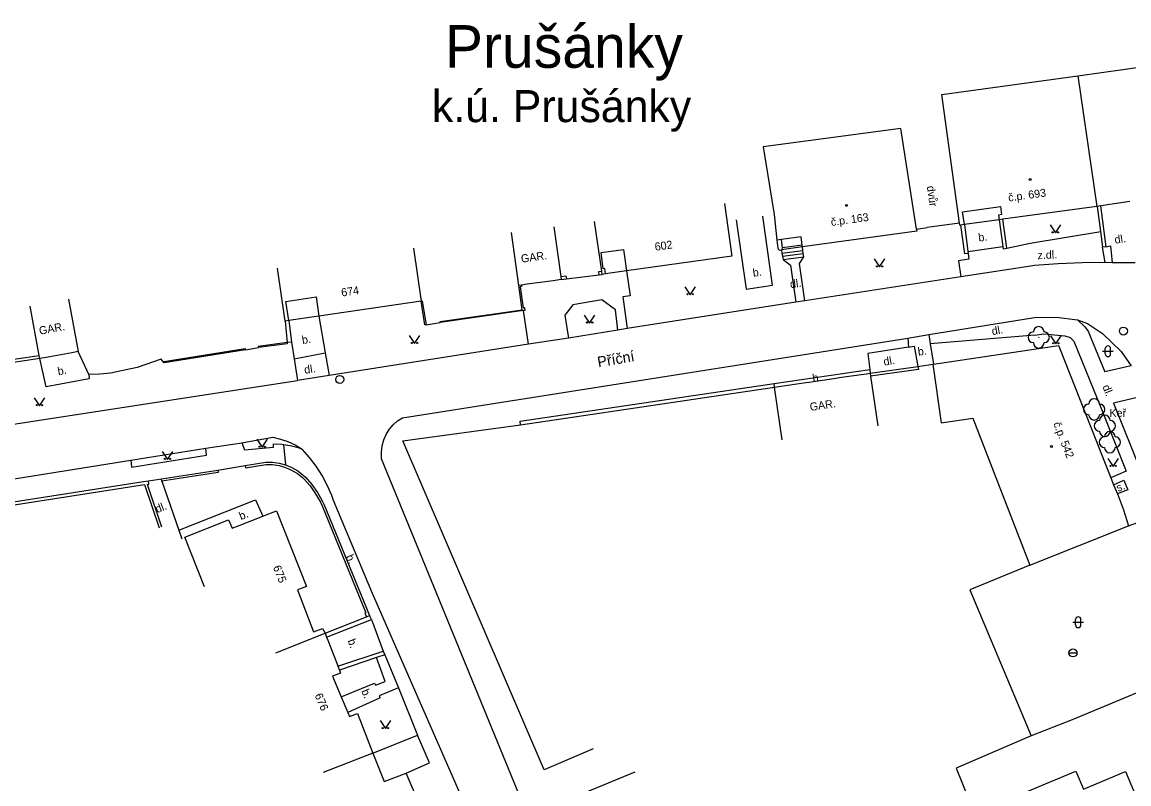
# Model space of a CAD drawing. Extents: x -577457 to -568404, y -1208466 to -1201387.
# Drawn here: x -575197.2 to -575093.5, y -1204478.7 to -1204407.3 of the extents above; entities that cross this region are included whole.
import ezdxf

# ---------------------------------------------------------------- set-up
doc = ezdxf.new("R2010")
doc.units = 0
for name, color, linetype in [('BUDOVY_MĚŘ', 7, 'Continuous'), ('BUDOVY_NEMĚŘ', 7, 'Continuous'), ('MAP_ZN_BP', 7, 'Continuous'), ('NÁZEV_K_Ú', 7, 'Continuous'), ('NÁZVY_SÍDEL_JEDNOTKY', 7, 'Continuous'), ('NÁZVY_ULIC_TOK_SMĚR', 7, 'Continuous'), ('POMOC_POPIS', 7, 'Continuous'), ('ROZHRANÍ_PLOCH', 7, 'Continuous'), ('ZELEŇ', 7, 'Continuous'), ('ZN_BUDOV', 7, 'Continuous'), ('ZN_DOPLŇKOVÉ', 7, 'Continuous'), ('ZN_KULTUR', 7, 'Continuous'), ('Č_POPIS_ORIENT', 7, 'Continuous')]:
    doc.layers.add(name, color=color, linetype=linetype)

msp = doc.modelspace()

# ---------------------------------------------------------------- linework, layer by layer
at = {"layer": 'BUDOVY_MĚŘ'}
for points in [[(-575131.43, -1204424.29), (-575130.74, -1204429.24), (-575140.63, -1204430.62)], [(-575096.2, -1204424.53), (-575096.49, -1204424.57)], [(-575095.95, -1204424.49), (-575096.2, -1204424.53)], [(-575096.55, -1204424.58), (-575105.36, -1204425.78)], [(-575096.49, -1204424.57), (-575096.55, -1204424.58)], [(-575147.43, -1204426.47), (-575146.78, -1204431.13)], [(-575142.94, -1204430.64), (-575143.6, -1204425.99)], [(-575109.29, -1204426.32), (-575109.37, -1204426.33), (-575109.4, -1204426.14)], [(-575108.95, -1204426.27), (-575109.29, -1204426.32)], [(-575105.7, -1204425.83), (-575108.95, -1204426.27)], [(-575105.36, -1204425.78), (-575105.7, -1204425.83)], [(-575150.7, -1204431.97), (-575151.38, -1204427.02)], [(-575124.15, -1204428.19), (-575124.26, -1204427.41), (-575126.09, -1204427.67)], [(-575113.44, -1204426.69), (-575113.41, -1204426.88), (-575124.13, -1204428.36)], [(-575160.58, -1204428.49), (-575159.85, -1204433.44)], [(-575126.09, -1204427.67), (-575126.52, -1204427.73)], [(-575124.13, -1204428.36), (-575124.15, -1204428.19)], [(-575172.59, -1204435.31), (-575173.32, -1204430.37)], [(-575142.9, -1204430.94), (-575142.94, -1204430.64)], [(-575140.63, -1204430.62), (-575142.59, -1204430.9)], [(-575146.74, -1204431.43), (-575147.49, -1204431.53)], [(-575146.78, -1204431.13), (-575146.74, -1204431.43)], [(-575142.59, -1204430.9), (-575142.9, -1204430.94)], [(-575150.45, -1204431.94), (-575150.7, -1204431.97)], [(-575149.93, -1204431.87), (-575150.45, -1204431.94)], [(-575192.9, -1204433.25), (-575191.99, -1204438.17)], [(-575159.85, -1204433.44), (-575169.43, -1204434.85)], [(-575195.64, -1204438.53), (-575196.49, -1204433.91)], [(-575169.43, -1204434.85), (-575172.26, -1204435.26)], [(-575172.26, -1204435.26), (-575172.59, -1204435.31)], [(-575111.86, -1204439.36), (-575100.13, -1204437.62)], [(-575100.13, -1204437.62), (-575100.05, -1204437.81)], [(-575100.05, -1204437.81), (-575095.22, -1204450.01)], [(-575195.59, -1204438.83), (-575195.64, -1204438.53)], [(-575195, -1204438.72), (-575195.59, -1204438.83)], [(-575191.99, -1204438.17), (-575192.58, -1204438.28)], [(-575111.91, -1204439.37), (-575111.86, -1204439.36)], [(-575123.82, -1204441.08), (-575123.5, -1204441.03)], [(-575121, -1204440.67), (-575120.68, -1204440.62)], [(-575118.16, -1204440.26), (-575117.78, -1204440.2)], [(-575117.78, -1204440.2), (-575117.74, -1204440.49)], [(-575117.74, -1204440.49), (-575117.06, -1204445.15)], [(-575126.76, -1204441.5), (-575126.34, -1204441.44)], [(-575126.04, -1204446.45), (-575126.76, -1204441.5)], [(-575174.69, -1204453.6), (-575173.42, -1204453.1), (-575170.61, -1204460.19), (-575171.45, -1204460.52), (-575169.93, -1204464.45), (-575169.1, -1204464.12), (-575168.86, -1204464.58)], [(-575094.06, -1204453.02), (-575093.58, -1204454.52)], [(-575180.15, -1204460.21), (-575182.01, -1204455.57), (-575177.9, -1204453.93), (-575177.57, -1204454.74), (-575176.91, -1204454.48)], [(-575173.48, -1204466.41), (-575168.86, -1204464.58)], [(-575168.86, -1204464.58), (-575168.72, -1204464.94)], [(-575168.72, -1204464.94), (-575168.61, -1204465.22)], [(-575167.51, -1204468.03), (-575167.4, -1204468.31), (-575168.15, -1204468.6), (-575167.34, -1204470.54)], [(-575167.76, -1204467.38), (-575167.65, -1204467.67)], [(-575167.65, -1204467.67), (-575167.51, -1204468.03)], [(-575167.34, -1204470.54), (-575166.73, -1204471.99)], [(-575166.73, -1204471.99), (-575166.57, -1204472.38), (-575165.83, -1204472.09), (-575164.39, -1204475.8)], [(-575164.39, -1204475.8), (-575169.05, -1204477.61)], [(-575139.83, -1204477.6), (-575144.45, -1204479.51), (-575140.12, -1204490.02)]]:
    msp.add_lwpolyline(points, dxfattribs=at)
at = {"layer": 'BUDOVY_NEMĚŘ'}
for points in [[(-575098.32, -1204412.32), (-575085.02, -1204410.46), (-575083.32, -1204422.7)], [(-575109.4, -1204426.14), (-575111.08, -1204414.08), (-575098.32, -1204412.32), (-575096.55, -1204424.58)], [(-575113.44, -1204426.69), (-575114.92, -1204417.26), (-575127.81, -1204418.99), (-575126.79, -1204425.34), (-575126.52, -1204427.73)], [(-575111.91, -1204439.37), (-575111.12, -1204444.85), (-575108.15, -1204444.43), (-575102.81, -1204458.2), (-575093.58, -1204454.52)], [(-575087.98, -1204468.17), (-575098.86, -1204472.68), (-575102.69, -1204474.2), (-575109.74, -1204477.23), (-575108, -1204481.48), (-575098.52, -1204477.5), (-575097.81, -1204479.2), (-575093.85, -1204477.52), (-575092.85, -1204479.89), (-575090.54, -1204478.91), (-575089.01, -1204483), (-575090.52, -1204483.58), (-575089.95, -1204485.11), (-575090.43, -1204485.3), (-575090.41, -1204485.35), (-575082.52, -1204482.15)]]:
    msp.add_lwpolyline(points, dxfattribs=at)
at = {"layer": 'MAP_ZN_BP'}
for centre, radius in [((-575094.06, -1204436.25), 0.375), ((-575094.06, -1204436.25), 0.0005), ((-575167.48, -1204440.79), 0.375), ((-575167.48, -1204440.79), 0.0005)]:
    msp.add_circle(centre, radius, dxfattribs=at)
at = {"layer": 'ROZHRANÍ_PLOCH'}
for points in [[(-575130.33, -1204425.83), (-575129.41, -1204432.32), (-575126.94, -1204431.95), (-575127.85, -1204425.48)], [(-575113.44, -1204426.69), (-575112.43, -1204426.55)], [(-575124.13, -1204428.36), (-575126.1, -1204428.65)], [(-575126.1, -1204428.65), (-575126.05, -1204428.94)], [(-575124.15, -1204428.19), (-575125.99, -1204428.44)], [(-575124.09, -1204428.69), (-575124.13, -1204428.36)], [(-575108.62, -1204428.79), (-575105.35, -1204428.34)], [(-575104.98, -1204428.49), (-575102.8, -1204428.03)], [(-575096.04, -1204428.38), (-575095.78, -1204429.82)], [(-575095.7, -1204428.37), (-575095.27, -1204428.25), (-575095.12, -1204429.85)], [(-575126.05, -1204428.94), (-575124.09, -1204428.69)], [(-575126.05, -1204428.94), (-575126, -1204429.24)], [(-575126, -1204429.24), (-575124.05, -1204428.99)], [(-575126, -1204429.24), (-575125.95, -1204429.54)], [(-575125.95, -1204429.54), (-575124.01, -1204429.29)], [(-575125.95, -1204429.54), (-575125.24, -1204430.08), (-575124.74, -1204433.54)], [(-575123.89, -1204433.41), (-575124.39, -1204429.92), (-575124.01, -1204429.29)], [(-575124.05, -1204428.99), (-575124.09, -1204428.69)], [(-575124.01, -1204429.29), (-575124.05, -1204428.99)], [(-575108.59, -1204428.99), (-575108.54, -1204429.51), (-575109.52, -1204429.66), (-575109.28, -1204431.16)], [(-575140.63, -1204430.62), (-575140.27, -1204432.95), (-575140.96, -1204433.06), (-575140.56, -1204436.02)], [(-575102.54, -1204430.14), (-575109.28, -1204431.16)], [(-575095.12, -1204429.85), (-575095.69, -1204429.84), (-575097.93, -1204429.85), (-575100.16, -1204429.95), (-575102.39, -1204430.12), (-575102.54, -1204430.14)], [(-575092.96, -1204429.85), (-575094.75, -1204429.86), (-575095.12, -1204429.85)], [(-575109.28, -1204431.16), (-575123.89, -1204433.41)], [(-575141.43, -1204436.17), (-575141.65, -1204434.27), (-575142.92, -1204433.32), (-575145.64, -1204433.79), (-575146.4, -1204434.75), (-575146.06, -1204436.93)], [(-575124.74, -1204433.54), (-575140.56, -1204436.02)], [(-575123.89, -1204433.41), (-575124.74, -1204433.54)], [(-575169.43, -1204434.85), (-575168.84, -1204438.3)], [(-575149.79, -1204437.49), (-575150.28, -1204434.34)], [(-575112.28, -1204436.59), (-575102.4, -1204434.99)], [(-575102.4, -1204434.99), (-575100.33, -1204434.94), (-575098.36, -1204435.19)], [(-575098.36, -1204435.19), (-575097.42, -1204435.54), (-575096.02, -1204436.48), (-575094.28, -1204438.18), (-575093.33, -1204439.52), (-575095.79, -1204440.08)], [(-575098.36, -1204435.19), (-575097.67, -1204435.87), (-575097.36, -1204436.27), (-575097.1, -1204436.88), (-575095.79, -1204440.08)], [(-575143.6, -1204496.94), (-575163.56, -1204448.22), (-575163.57, -1204448.12), (-575163.58, -1204447.56), (-575163.51, -1204447), (-575163.36, -1204446.46), (-575163.13, -1204445.95), (-575162.84, -1204445.48), (-575162.47, -1204445.05), (-575162.06, -1204444.68), (-575161.59, -1204444.37), (-575114.26, -1204436.92)], [(-575146.06, -1204436.93), (-575149.79, -1204437.49)], [(-575141.43, -1204436.17), (-575146.06, -1204436.93)], [(-575140.56, -1204436.02), (-575141.43, -1204436.17)], [(-575114.26, -1204436.92), (-575112.28, -1204436.59)], [(-575114.26, -1204436.92), (-575114.18, -1204437.77)], [(-575112.28, -1204436.59), (-575112.15, -1204437.44)], [(-575102.35, -1204436.63), (-575112.15, -1204437.44)], [(-575102.35, -1204436.63), (-575101.5, -1204436.52), (-575099.53, -1204436.69), (-575099.04, -1204436.85), (-575098.69, -1204437.21), (-575096.11, -1204443.57), (-575093.8, -1204449.38), (-575095.22, -1204450.01)], [(-575172.42, -1204437.33), (-575172.41, -1204437.44)], [(-575172, -1204437.29), (-575171.77, -1204438.87)], [(-575149.79, -1204437.49), (-575168.47, -1204440.42)], [(-575114.18, -1204437.77), (-575118.01, -1204438.35), (-575117.82, -1204439.85)], [(-575114.18, -1204437.77), (-575113.66, -1204437.67), (-575113.32, -1204439.56)], [(-575112.15, -1204437.44), (-575111.86, -1204439.36)], [(-575190.99, -1204440.31), (-575190.95, -1204440.74), (-575194.99, -1204441.47), (-575195.59, -1204438.83)], [(-575171.77, -1204438.87), (-575168.84, -1204438.3)], [(-575171.77, -1204438.87), (-575171.45, -1204440.89)], [(-575168.84, -1204438.3), (-575168.47, -1204440.42)], [(-575126.79, -1204441.16), (-575117.82, -1204439.85)], [(-575117.82, -1204439.85), (-575117.78, -1204440.2)], [(-575212.29, -1204447.17), (-575171.45, -1204440.89)], [(-575168.47, -1204440.42), (-575171.45, -1204440.89)], [(-575126.76, -1204441.5), (-575126.79, -1204441.16)], [(-575091.95, -1204442.28), (-575094.97, -1204443.02), (-575092.34, -1204449.59), (-575089.47, -1204448.38)], [(-575176.65, -1204446.73), (-575173.75, -1204446.21), (-575173.03, -1204446.37), (-575172.34, -1204446.6), (-575171.67, -1204446.91), (-575171.01, -1204447.31)], [(-575187.07, -1204448.36), (-575187, -1204449), (-575179.96, -1204447.87), (-575180.03, -1204447.22)], [(-575187.07, -1204448.36), (-575180.03, -1204447.22)], [(-575180.03, -1204447.22), (-575176.65, -1204446.73)], [(-575176.65, -1204446.73), (-575176.4, -1204447.37), (-575173.69, -1204447.12), (-575173.69, -1204446.82), (-575172.91, -1204446.86), (-575172.75, -1204446.89)], [(-575172.75, -1204446.89), (-575172.57, -1204448.8)], [(-575172.75, -1204446.89), (-575172.14, -1204446.98), (-575171.39, -1204447.18), (-575171.01, -1204447.31)], [(-575164.41, -1204460.84), (-575168.06, -1204452.13), (-575168.24, -1204451.65), (-575168.65, -1204450.7), (-575169.14, -1204449.79), (-575169.7, -1204448.92), (-575170.32, -1204448.09), (-575171.01, -1204447.31)], [(-575216.99, -1204453.13), (-575187.07, -1204448.36)], [(-575184.16, -1204450.33), (-575182.56, -1204454.91)], [(-575182.56, -1204454.91), (-575175.37, -1204452.06), (-575174.69, -1204453.6)], [(-575093.58, -1204454.52), (-575091.83, -1204453.89), (-575088.73, -1204462.08), (-575087.88, -1204464.15), (-575089.62, -1204464.93), (-575088.87, -1204466.77), (-575087.18, -1204466.07), (-575086.54, -1204467.49)], [(-575182.56, -1204454.91), (-575182.28, -1204455.71)], [(-575150.11, -1204493.53), (-575164.41, -1204460.84)], [(-575164.52, -1204463.3), (-575163.41, -1204466.24)], [(-575167.34, -1204470.54), (-575164.22, -1204469.24), (-575164.14, -1204469.43), (-575163.24, -1204469.09), (-575164.03, -1204466.86)], [(-575163.26, -1204466.6), (-575161.97, -1204469.7)], [(-575161.97, -1204469.7), (-575163.79, -1204470.45), (-575163.7, -1204470.64), (-575166.73, -1204471.99)], [(-575161.97, -1204469.7), (-575160.19, -1204474.12)], [(-575164.39, -1204475.8), (-575160.19, -1204474.12)], [(-575161.25, -1204477.68), (-575159.06, -1204476.71), (-575160.19, -1204474.12)]]:
    msp.add_lwpolyline(points, dxfattribs=at)
at = {"layer": 'ZELEŇ'}
for centre in [(-575101.99, -1204436.84), (-575096.79, -1204443.59), (-575095.8, -1204445.14), (-575095.33, -1204446.67)]:
    msp.add_circle(centre, 0.0005, dxfattribs=at)
for centre, start, end in [((-575101.99, -1204436.34), 0, 180), ((-575102.49, -1204436.84), 90, 270), ((-575101.49, -1204436.84), 270, 90), ((-575101.99, -1204437.34), 180, 360), ((-575097.29, -1204443.59), 90, 270), ((-575096.79, -1204443.09), 0, 180), ((-575096.29, -1204443.59), 270, 90), ((-575096.79, -1204444.09), 180, 360), ((-575095.8, -1204444.64), 0, 180), ((-575096.3, -1204445.14), 90, 270), ((-575095.3, -1204445.14), 270, 90), ((-575095.83, -1204446.67), 90, 270), ((-575095.8, -1204445.64), 180, 360), ((-575095.33, -1204446.17), 0, 180), ((-575094.83, -1204446.67), 270, 90), ((-575095.33, -1204447.17), 180, 360)]:
    msp.add_arc(centre, 0.5, start, end, dxfattribs=at)
at = {"layer": 'ZN_BUDOV'}
for centre in [(-575102.8, -1204422.04), (-575119.99, -1204424.47), (-575100.79, -1204447.07)]:
    msp.add_circle(centre, 0.0875, dxfattribs=at)
at = {"layer": 'ZN_DOPLŇKOVÉ'}
msp.add_line((-575099.16, -1204466.42), (-575098.41, -1204466.42), dxfattribs=at)
for points in [[(-575096.2, -1204424.53), (-575095.7, -1204428.37)], [(-575093.45, -1204424.11), (-575095.95, -1204424.49)], [(-575108.95, -1204426.27), (-575109.12, -1204425.07), (-575105.57, -1204424.59), (-575105.47, -1204425.34), (-575105.76, -1204425.38), (-575105.7, -1204425.83)], [(-575095.7, -1204428.37), (-575095.99, -1204428.4), (-575096.18, -1204426.93), (-575096.49, -1204424.57)], [(-575109.4, -1204426.14), (-575112.43, -1204426.55)], [(-575108.59, -1204428.99), (-575108.92, -1204429.03), (-575109.29, -1204426.32)], [(-575108.95, -1204426.27), (-575108.62, -1204428.79)], [(-575105.7, -1204425.83), (-575105.35, -1204428.34)], [(-575104.98, -1204428.49), (-575105.36, -1204425.78)], [(-575102.8, -1204428.03), (-575096.18, -1204426.93)], [(-575142.59, -1204430.9), (-575142.66, -1204430.4), (-575142.79, -1204430.42), (-575143, -1204428.89), (-575140.91, -1204428.6), (-575140.63, -1204430.62)], [(-575126.52, -1204427.73), (-575126.42, -1204428.48), (-575126.36, -1204428.6), (-575126.25, -1204428.66), (-575126.1, -1204428.65)], [(-575126.1, -1204428.65), (-575126.02, -1204428.57), (-575125.99, -1204428.44)], [(-575125.99, -1204428.44), (-575126.09, -1204427.67)], [(-575105.35, -1204428.34), (-575105.32, -1204428.54), (-575104.98, -1204428.49)], [(-575108.62, -1204428.79), (-575108.59, -1204428.99)], [(-575143.18, -1204430.97), (-575143.22, -1204430.68), (-575142.94, -1204430.64)], [(-575147.49, -1204431.53), (-575149.93, -1204431.87)], [(-575146.78, -1204431.13), (-575146.29, -1204431.07), (-575146.25, -1204431.36)], [(-575146.74, -1204431.43), (-575146.25, -1204431.36)], [(-575146.25, -1204431.36), (-575143.18, -1204430.97)], [(-575143.18, -1204430.97), (-575142.9, -1204430.94)], [(-575158.06, -1204435.45), (-575158.07, -1204435.35), (-575150.38, -1204434.26), (-575150.7, -1204431.97)], [(-575150.45, -1204431.94), (-575150.44, -1204432.08), (-575150.59, -1204432.1), (-575150.31, -1204434.06), (-575150.17, -1204434.04), (-575150.13, -1204434.32), (-575150.28, -1204434.34)], [(-575172.53, -1204433.48), (-575169.69, -1204433.06)], [(-575172.26, -1204435.26), (-575172.53, -1204433.48)], [(-575169.69, -1204433.06), (-575169.43, -1204434.85)], [(-575159.85, -1204433.44), (-575159.75, -1204433.42), (-575159.4, -1204435.66)], [(-575159.4, -1204435.66), (-575159.5, -1204435.68), (-575159.85, -1204433.44)], [(-575150.28, -1204434.34), (-575158.06, -1204435.45)], [(-575172.59, -1204435.31), (-575172.42, -1204437.33)], [(-575172.26, -1204435.26), (-575172, -1204437.29)], [(-575159.4, -1204435.66), (-575158.06, -1204435.45)], [(-575183.94, -1204439.23), (-575183.96, -1204439.12), (-575176.35, -1204437.89), (-575176.33, -1204438)], [(-575176.33, -1204438), (-575183.94, -1204439.23)], [(-575176.33, -1204438), (-575175.11, -1204437.8)], [(-575172.42, -1204437.33), (-575175.12, -1204437.69), (-575175.11, -1204437.8)], [(-575172.41, -1204437.44), (-575175.11, -1204437.8)], [(-575172, -1204437.29), (-575172.42, -1204437.33)], [(-575199.93, -1204439.47), (-575199.98, -1204439.18), (-575195.64, -1204438.53)], [(-575195.59, -1204438.83), (-575199.93, -1204439.47)], [(-575192.58, -1204438.28), (-575195, -1204438.72)], [(-575190.99, -1204440.31), (-575191.99, -1204438.17)], [(-575183.94, -1204439.23), (-575184.23, -1204438.88), (-575186.46, -1204439.66), (-575188.97, -1204440.19)], [(-575117.78, -1204440.2), (-575113.32, -1204439.56)], [(-575113.32, -1204439.56), (-575113.25, -1204439.85), (-575117.74, -1204440.49)], [(-575113.32, -1204439.56), (-575111.91, -1204439.37)], [(-575189.95, -1204440.29), (-575190.99, -1204440.31)], [(-575188.97, -1204440.19), (-575189.95, -1204440.29)], [(-575126.34, -1204441.44), (-575123.82, -1204441.08)], [(-575123.5, -1204441.03), (-575121, -1204440.67)], [(-575120.68, -1204440.62), (-575118.16, -1204440.26)], [(-575150.54, -1204445.05), (-575150.59, -1204444.71), (-575126.79, -1204441.16)], [(-575150.54, -1204445.05), (-575126.76, -1204441.5)], [(-575143.73, -1204475.4), (-575148.32, -1204477.37), (-575161.57, -1204446.55), (-575150.54, -1204445.05)], [(-575184.19, -1204450.1), (-575178.92, -1204449.28)], [(-575178.92, -1204449.28), (-575178.88, -1204449.52), (-575184.16, -1204450.33)], [(-575178.92, -1204449.28), (-575176.35, -1204448.86)], [(-575176.35, -1204448.86), (-575174.42, -1204448.53), (-575173.79, -1204448.54), (-575173.16, -1204448.63), (-575172.57, -1204448.8)], [(-575176.35, -1204448.86), (-575176.31, -1204449.08), (-575174.39, -1204448.75), (-575173.77, -1204448.76), (-575173.16, -1204448.86), (-575172.56, -1204449.03), (-575171.99, -1204449.28), (-575171.45, -1204449.6), (-575170.97, -1204449.98), (-575170.85, -1204450.09), (-575170.27, -1204450.77), (-575169.75, -1204451.51), (-575169.3, -1204452.28), (-575169.13, -1204452.63), (-575165.04, -1204462.65), (-575165.12, -1204462.69), (-575164.98, -1204463.04)], [(-575172.57, -1204448.8), (-575171.96, -1204449.05), (-575171.41, -1204449.36), (-575170.9, -1204449.75), (-575170.69, -1204449.94), (-575170.1, -1204450.63), (-575169.58, -1204451.37), (-575169.13, -1204452.15), (-575168.93, -1204452.54), (-575164.69, -1204462.92)], [(-575216.67, -1204455.15), (-575185.87, -1204450.34), (-575185.39, -1204450.29)], [(-575184.16, -1204454.62), (-575185.51, -1204450.62), (-575185.36, -1204450.6), (-575185.39, -1204450.29)], [(-575185.39, -1204450.29), (-575184.19, -1204450.1)], [(-575184.16, -1204450.33), (-575184.19, -1204450.1)], [(-575095.22, -1204450.01), (-575094.97, -1204450.65), (-575094.61, -1204451.52), (-575094.06, -1204453.02)], [(-575094.97, -1204450.65), (-575094, -1204450.24), (-575093.64, -1204451.12), (-575094.61, -1204451.52)], [(-575216.62, -1204455.44), (-575185.78, -1204450.63), (-575184.4, -1204454.7)], [(-575176.91, -1204454.48), (-575174.69, -1204453.6)], [(-575102.81, -1204458.2), (-575108.46, -1204460.52), (-575102.69, -1204474.2)], [(-575168.86, -1204464.58), (-575164.98, -1204463.04)], [(-575168.72, -1204464.94), (-575164.52, -1204463.3)], [(-575164.98, -1204463.04), (-575164.69, -1204462.92)], [(-575164.52, -1204463.3), (-575164.69, -1204462.92)], [(-575168.61, -1204465.22), (-575167.76, -1204467.38)], [(-575167.65, -1204467.67), (-575163.41, -1204466.24)], [(-575164.03, -1204466.86), (-575167.51, -1204468.03)], [(-575163.26, -1204466.6), (-575164.03, -1204466.86)], [(-575163.41, -1204466.24), (-575163.26, -1204466.6)], [(-575164.39, -1204475.8), (-575163.33, -1204478.48)], [(-575163.33, -1204478.48), (-575161.25, -1204477.68)], [(-575158.56, -1204483.92), (-575161.25, -1204477.68)]]:
    msp.add_lwpolyline(points, dxfattribs=at)
msp.add_circle((-575098.78, -1204466.42), 0.375, dxfattribs=at)
at = {"layer": 'ZN_KULTUR'}
for p, q in [((-575095.75, -1204438.4), (-575095.75, -1204437.9)), ((-575095.25, -1204438.4), (-575095.25, -1204437.9)), ((-575096, -1204438.15), (-575095, -1204438.15)), ((-575098.79, -1204463.54), (-575097.79, -1204463.54)), ((-575098.54, -1204463.79), (-575098.54, -1204463.29)), ((-575098.04, -1204463.79), (-575098.04, -1204463.29))]:
    msp.add_line(p, q, dxfattribs=at)
for points in [[(-575100.93, -1204426.3), (-575100.43, -1204427.05), (-575099.93, -1204426.3)], [(-575117.4, -1204429.49), (-575116.9, -1204430.24), (-575116.4, -1204429.49)], [(-575135.15, -1204432.1), (-575134.65, -1204432.85), (-575134.15, -1204432.1)], [(-575144.57, -1204434.75), (-575144.07, -1204435.5), (-575143.57, -1204434.75)], [(-575160.97, -1204436.67), (-575160.47, -1204437.42), (-575159.97, -1204436.67)], [(-575100.88, -1204436.7), (-575100.38, -1204437.45), (-575099.88, -1204436.7)], [(-575196.11, -1204442.5), (-575195.61, -1204443.25), (-575195.11, -1204442.5)], [(-575175.25, -1204446.39), (-575174.75, -1204447.14), (-575174.25, -1204446.39)], [(-575184.13, -1204447.54), (-575183.63, -1204448.29), (-575183.13, -1204447.54)], [(-575095.51, -1204448.19), (-575095.01, -1204448.94), (-575094.51, -1204448.19)], [(-575163.71, -1204472.76), (-575163.21, -1204473.51), (-575162.71, -1204472.76)]]:
    msp.add_lwpolyline(points, dxfattribs=at)
for centre in [(-575100.68, -1204427), (-575100.18, -1204427), (-575117.15, -1204430.19), (-575116.65, -1204430.19), (-575134.9, -1204432.8), (-575134.4, -1204432.8), (-575144.32, -1204435.45), (-575143.82, -1204435.45), (-575160.72, -1204437.37), (-575160.22, -1204437.37), (-575100.63, -1204437.4), (-575100.13, -1204437.4), (-575195.86, -1204443.2), (-575195.36, -1204443.2), (-575175, -1204447.09), (-575174.5, -1204447.09), (-575183.88, -1204448.24), (-575183.38, -1204448.24), (-575095.26, -1204448.89), (-575094.76, -1204448.89), (-575163.46, -1204473.46), (-575162.96, -1204473.46)]:
    msp.add_circle(centre, 0.05, dxfattribs=at)
for centre, start, end in [((-575095.5, -1204437.9), 0, 180), ((-575095.5, -1204438.4), 180, 360), ((-575098.29, -1204463.29), 0, 180), ((-575098.29, -1204463.79), 180, 360)]:
    msp.add_arc(centre, 0.25, start, end, dxfattribs=at)

# ---------------------------------------------------------------- texts
at = {"layer": 'NÁZEV_K_Ú'}
msp.add_text('k.ú. Prušánky', height=3, dxfattribs=at).set_placement((-575158.85, -1204416.67))
at = {"layer": 'NÁZVY_SÍDEL_JEDNOTKY'}
msp.add_text('Prušánky', height=4, dxfattribs=at).set_placement((-575157.63, -1204411.58))
at = {"layer": 'NÁZVY_ULIC_TOK_SMĚR'}
msp.add_text('Příční', height=1, rotation=9.79, dxfattribs=at).set_placement((-575143.25, -1204439.66))
at = {"layer": 'POMOC_POPIS'}
for s, rotation, p in [('dvůr', 277.9072, (-575112.48, -1204422.69)), ('b.', 7.74, (-575107.6, -1204427.87)), ('dl.', 8.68, (-575094.83, -1204428.07)), ('z.dl.', 2.5676, (-575102.09, -1204429.52)), ('GAR.', 7.87, (-575150.45, -1204429.85)), ('b.', 8.43, (-575128.73, -1204431.17)), ('dl.', 7.39, (-575125.25, -1204432.23)), ('GAR.', 10.38, (-575195.59, -1204436.6)), ('dl.', 10.31, (-575106.33, -1204436.64)), ('b.', 8.39, (-575170.97, -1204437.47)), ('b.', 7.63, (-575113.27, -1204438.56)), ('dl.', 10.31, (-575116.47, -1204439.51)), ('b.', 10.38, (-575193.85, -1204440.4)), ('dl.', 8.39, (-575170.76, -1204440.26)), ('b.', 8.29, (-575123.14, -1204441.04)), ('dl.', 292.0804, (-575096.05, -1204441.46)), ('GAR.', 8.29, (-575123.39, -1204443.74)), ('s.', 22.4098, (-575094.55, -1204451.33)), ('dl.', 21.84, (-575184.59, -1204453.32)), ('b.', 21.84, (-575176.74, -1204453.98)), ('b.', 292.74, (-575166.94, -1204457.38)), ('b.', 291.38, (-575166.76, -1204465.27)), ('b.', 292.67, (-575165.48, -1204469.99))]:
    msp.add_text(s, height=0.75, rotation=rotation, dxfattribs=at).set_placement(p)
at = {"layer": 'ZELEŇ'}
msp.add_text('Keř', height=0.75, dxfattribs=at).set_placement((-575095.36, -1204444.3))
at = {"layer": 'Č_POPIS_ORIENT'}
for s, rotation, p in [('č.p. 693', 7.8291, (-575104.8, -1204424.12)), ('č.p. 163', 7.8291, (-575121.42, -1204426.41)), ('602', 7.96, (-575137.92, -1204428.73)), ('674', 8.39, (-575167.29, -1204433.02)), ('č.p. 542', 291.4903, (-575100.65, -1204444.93)), ('675', 291.62, (-575173.75, -1204458.38)), ('676', 292.67, (-575169.85, -1204470.38))]:
    msp.add_text(s, height=0.75, rotation=rotation, dxfattribs=at).set_placement(p)

doc.saveas('drawing.dxf')
